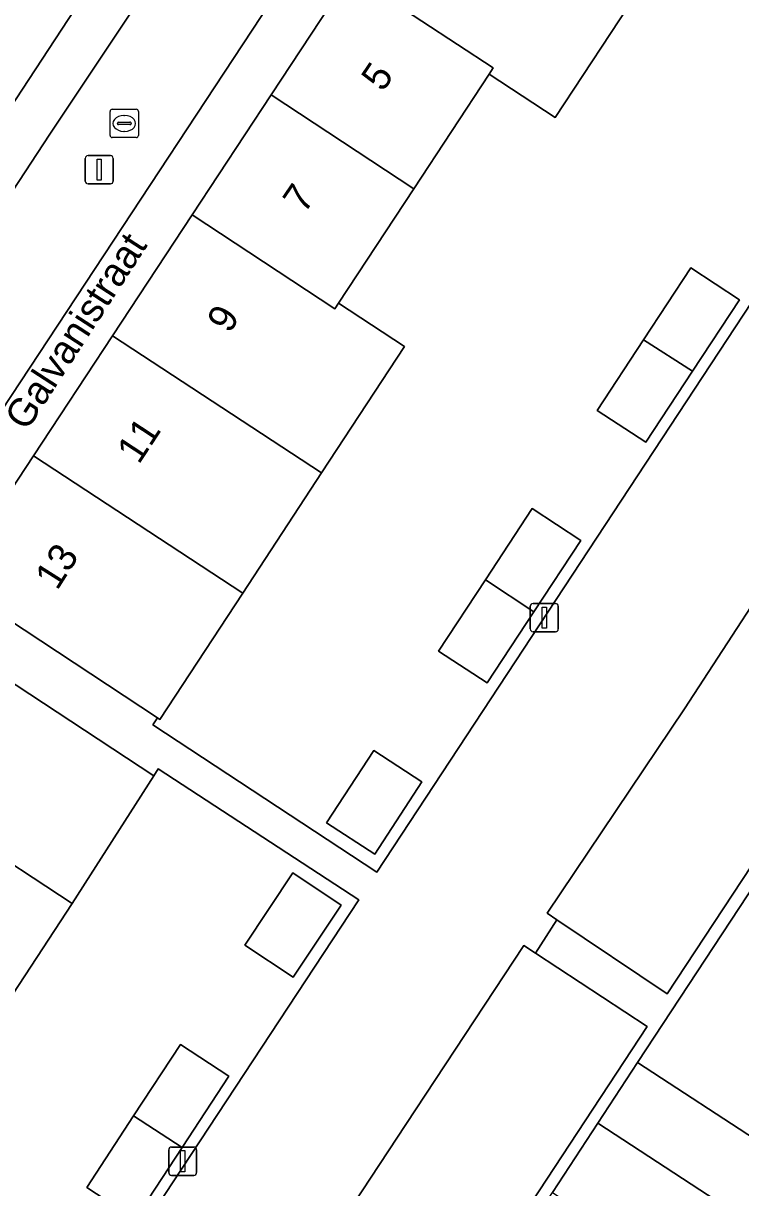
# Model space of a CAD drawing. Extents: x 159279 to 160377, y 384531 to 385888.
# Drawn here: x 160181.8 to 160207.17, y 384822.2 to 384863.42 of the extents above; entities that cross this region are included whole.
import ezdxf

# ---------------------------------------------------------------- set-up
doc = ezdxf.new("R2010")
doc.units = 0
for name, color, linetype in [('IMGEO_Erf', 7, 'Continuous'), ('IMGEO_Groenvoorziening', 7, 'Continuous'), ('IMGEO_Kolk', 7, 'Continuous'), ('IMGEO_Lichtmast', 7, 'Continuous'), ('IMGEO_Muur', 7, 'Continuous'), ('IMGEO_Openbare_ruimte_label', 7, 'Continuous'), ('IMGEO_Pand', 7, 'Continuous'), ('IMGEO_Pand_nummerreeks', 7, 'Continuous'), ('IMGEO_Parkeervlak_open', 7, 'Continuous'), ('IMGEO_Rijbaan_lokaal_open', 7, 'Continuous'), ('IMGEO_Voetpad_open', 7, 'Continuous')]:
    doc.layers.add(name, color=color, linetype=linetype)

msp = doc.modelspace()

# ---------------------------------------------------------------- linework, layer by layer
at = {"layer": 'IMGEO_Erf'}
for points in [[(160186.381, 384838.583), (160194.3, 384833.366), (160213.895, 384863.18), (160214.84, 384863.645), (160206.484, 384869.028), (160203.547, 384864.555), (160200.61, 384860.083), (160198.275, 384861.616), (160195.612, 384857.562), (160192.949, 384853.507), (160195.283, 384851.974), (160192.349, 384847.499), (160189.559, 384843.245), (160186.628, 384838.775), (160186.538, 384838.834)], [(160203.736, 384852.215), (160205.404, 384854.755), (160207.127, 384853.624), (160205.472, 384851.104), (160203.817, 384848.584), (160202.094, 384849.715)], [(160198.141, 384843.717), (160199.794, 384846.237), (160201.513, 384845.109), (160199.86, 384842.589), (160198.207, 384840.069), (160196.488, 384841.197)], [(160194.225, 384834.005), (160192.521, 384835.115), (160194.191, 384837.678), (160195.895, 384836.568)], [(160171.613, 384799.972), (160172.111, 384799.645), (160193.66, 384832.393), (160186.571, 384837.03), (160186.414, 384836.785), (160183.53, 384832.257), (160180.592, 384827.785), (160178.258, 384829.318), (160175.594, 384825.264), (160172.931, 384821.209), (160175.266, 384819.676), (160172.328, 384815.203), (160169.52, 384810.927), (160166.647, 384806.553), (160166.967, 384806.343), (160168.524, 384805.34), (160170.066, 384804.342), (160171.607, 384803.346), (160173.152, 384802.347)], [(160193.038, 384832.207), (160191.341, 384829.65), (160189.633, 384830.784), (160191.33, 384833.341)], [(160210.046, 384822.375), (160211.654, 384824.831), (160213.057, 384826.974), (160210.954, 384828.351), (160212.423, 384830.595), (160208.014, 384833.469), (160203.527, 384826.631), (160207.969, 384823.735)], [(160187.412, 384823.619), (160185.755, 384821.085), (160184.039, 384822.207), (160185.696, 384824.741), (160187.353, 384827.275), (160189.069, 384826.153)]]:
    msp.add_lwpolyline(points, close=True, dxfattribs=at)
at = {"layer": 'IMGEO_Groenvoorziening'}
msp.add_lwpolyline([(160222.129, 384855.729), (160204.568, 384829.069), (160200.674, 384831.688), (160199.916, 384830.505), (160203.865, 384827.907), (160187.471, 384802.958), (160183.463, 384805.503), (160182.379, 384803.86), (160190.375, 384798.547), (160187.747, 384794.522), (160188.845, 384793.812), (160191.716, 384798.158), (160191.209, 384798.478), (160186.926, 384801.283), (160188.521, 384803.719), (160194.501, 384812.853), (160196.096, 384815.287), (160200.511, 384822.027), (160202.123, 384824.487), (160203.527, 384826.631), (160208.014, 384833.469)], dxfattribs=at)
at = {"layer": 'IMGEO_Kolk'}
for p, q in [((160184.867, 384859.445), (160184.867, 384860.297)), ((160184.942, 384860.371), (160185.794, 384860.371)), ((160185.355, 384860.151), (160185.38, 384860.151)), ((160185.868, 384860.297), (160185.868, 384859.445)), ((160185.126, 384859.865), (160185.126, 384859.877)), ((160185.564, 384859.828), (160185.166, 384859.828)), ((160185.169, 384859.914), (160185.567, 384859.914)), ((160185.378, 384859.591), (160185.353, 384859.591)), ((160185.61, 384859.877), (160185.61, 384859.865)), ((160185.794, 384859.371), (160184.942, 384859.371))]:
    msp.add_line(p, q, dxfattribs=at)
for points in [[(160184.867, 384859.445), (160184.867, 384860.297)], [(160184.942, 384860.371), (160185.794, 384860.371)], [(160185.868, 384860.297), (160185.868, 384859.445)], [(160185.794, 384859.371), (160184.942, 384859.371)]]:
    msp.add_lwpolyline(points, dxfattribs=at)
for centre, radius, start, end in [((160184.944, 384860.295), 0.0765, 91.552, 178.448), ((160184.944, 384860.295), 0.0765, 91.552, 178.448), ((160185.792, 384860.295), 0.0765, 1.552, 88.448), ((160185.792, 384860.295), 0.0765, 1.552, 88.448), ((160185.166, 384859.874), 0.0403, 85.8775, 175.7526), ((160185.163, 384859.864), 0.0366, 178.938, 274.7102), ((160185.567, 384859.871), 0.043, 264.8664, 352.4533), ((160185.571, 384859.876), 0.0386, 1.7309, 96.639), ((160184.944, 384859.447), 0.0765, 181.552, 268.448), ((160184.944, 384859.447), 0.0765, 181.552, 268.448), ((160185.792, 384859.447), 0.0765, 271.552, 358.448), ((160185.792, 384859.447), 0.0765, 271.552, 358.448)]:
    msp.add_arc(centre, radius, start, end, dxfattribs=at)
for centre, major_axis, ratio, start_param, end_param in [((160185.354, 384859.871), (-0.387, 0.002), 0.722429, 4.712389, 7.853982), ((160185.379, 384859.871), (-0.39, 0.002), 0.717154, 1.570796, 4.712389)]:
    msp.add_ellipse(centre, major_axis=major_axis, ratio=ratio, start_param=start_param, end_param=end_param, dxfattribs=at)
at = {"layer": 'IMGEO_Lichtmast'}
for p, q in [((160183.985, 384857.833), (160183.985, 384858.633)), ((160183.985, 384858.633), (160183.985, 384857.833)), ((160184.085, 384858.733), (160184.875, 384858.733)), ((160184.875, 384858.733), (160184.085, 384858.733)), ((160184.975, 384858.633), (160184.975, 384857.833)), ((160184.975, 384857.833), (160184.975, 384858.633)), ((160184.875, 384857.733), (160184.085, 384857.733)), ((160184.085, 384857.733), (160184.875, 384857.733)), ((160199.729, 384841.979), (160199.729, 384842.779)), ((160199.729, 384842.779), (160199.729, 384841.979)), ((160199.829, 384842.879), (160200.619, 384842.879)), ((160200.619, 384842.879), (160199.829, 384842.879)), ((160200.719, 384842.779), (160200.719, 384841.979)), ((160200.719, 384841.979), (160200.719, 384842.779)), ((160200.619, 384841.879), (160199.829, 384841.879)), ((160199.829, 384841.879), (160200.619, 384841.879)), ((160186.938, 384822.739), (160186.938, 384823.539)), ((160186.938, 384823.539), (160186.938, 384822.739)), ((160187.038, 384823.639), (160187.828, 384823.639)), ((160187.828, 384823.639), (160187.038, 384823.639)), ((160187.928, 384823.539), (160187.928, 384822.739)), ((160187.928, 384822.739), (160187.928, 384823.539)), ((160187.828, 384822.639), (160187.038, 384822.639)), ((160187.038, 384822.639), (160187.828, 384822.639))]:
    msp.add_line(p, q, dxfattribs=at)
for points in [[(160184.405, 384858.608), (160184.555, 384858.608), (160184.555, 384857.858), (160184.405, 384857.858), (160184.405, 384858.608)], [(160200.149, 384842.754), (160200.299, 384842.754), (160200.299, 384842.004), (160200.149, 384842.004), (160200.149, 384842.754)], [(160187.358, 384823.514), (160187.508, 384823.514), (160187.508, 384822.764), (160187.358, 384822.764), (160187.358, 384823.514)]]:
    msp.add_lwpolyline(points, dxfattribs=at)
for centre, start, end in [((160184.085, 384858.633), 90, 180), ((160184.085, 384858.633), 90, 180), ((160184.875, 384858.633), 0, 90), ((160184.875, 384858.633), 360, 90), ((160184.085, 384857.833), 180, 270), ((160184.085, 384857.833), 180, 270), ((160184.875, 384857.833), 270, 0), ((160184.875, 384857.833), 270, 0), ((160199.829, 384842.779), 90, 180), ((160199.829, 384842.779), 90, 180), ((160200.619, 384842.779), 0, 90), ((160200.619, 384842.779), 360, 90), ((160199.829, 384841.979), 180, 270), ((160199.829, 384841.979), 180, 270), ((160200.619, 384841.979), 270, 0), ((160200.619, 384841.979), 270, 0), ((160187.038, 384823.539), 90, 180), ((160187.038, 384823.539), 90, 180), ((160187.828, 384823.539), 0, 90), ((160187.828, 384823.539), 360, 90), ((160187.038, 384822.739), 180, 270), ((160187.038, 384822.739), 180, 270), ((160187.828, 384822.739), 270, 0), ((160187.828, 384822.739), 270, 0)]:
    msp.add_arc(centre, 0.1, start, end, dxfattribs=at)
at = {"layer": 'IMGEO_Muur'}
msp.add_lwpolyline([(160203.527, 384826.631), (160208.014, 384833.469)], dxfattribs=at)
at = {"layer": 'IMGEO_Pand'}
for points in [[(160180.585, 384859.306), (160185.251, 384866.407), (160180.575, 384869.478), (160175.91, 384862.376)], [(160198.42, 384861.837), (160198.275, 384861.616), (160200.61, 384860.083), (160203.547, 384864.555), (160196.167, 384869.403), (160193.371, 384865.154)], [(160193.371, 384865.154), (160190.56, 384860.88), (160195.612, 384857.562), (160198.275, 384861.616), (160198.42, 384861.837)], [(160192.82, 384853.31), (160192.949, 384853.507), (160195.612, 384857.562), (160190.56, 384860.88), (160187.764, 384856.631)], [(160192.349, 384847.499), (160195.283, 384851.974), (160192.949, 384853.507), (160192.82, 384853.31), (160187.764, 384856.631), (160184.952, 384852.357)], [(160207.127, 384853.624), (160205.404, 384854.755), (160203.736, 384852.215), (160205.472, 384851.104)], [(160184.952, 384852.357), (160182.157, 384848.108), (160189.559, 384843.245), (160192.349, 384847.499)], [(160205.472, 384851.104), (160203.736, 384852.215), (160202.094, 384849.715), (160203.817, 384848.584)], [(160182.157, 384848.108), (160179.233, 384843.664), (160180.04, 384843.11), (160186.538, 384838.834), (160186.628, 384838.775), (160189.559, 384843.245)], [(160201.513, 384845.109), (160199.794, 384846.237), (160198.141, 384843.717), (160199.86, 384842.589)], [(160199.86, 384842.589), (160198.141, 384843.717), (160196.488, 384841.197), (160198.207, 384840.069)], [(160183.53, 384832.257), (160186.414, 384836.785), (160179.083, 384841.609), (160176.128, 384837.118)], [(160195.895, 384836.568), (160194.191, 384837.678), (160192.521, 384835.115), (160194.225, 384834.005)], [(160176.128, 384837.118), (160173.316, 384832.845), (160178.387, 384829.515), (160178.258, 384829.318), (160180.592, 384827.785), (160183.53, 384832.257)], [(160193.038, 384832.207), (160191.33, 384833.341), (160189.633, 384830.784), (160191.341, 384829.65)], [(160189.069, 384826.153), (160187.353, 384827.275), (160185.696, 384824.741), (160187.412, 384823.619)], [(160202.123, 384824.487), (160211.105, 384818.605), (160215.236, 384815.9), (160218.284, 384820.489), (160214.277, 384823.113), (160211.654, 384824.831), (160210.046, 384822.375), (160207.969, 384823.735), (160203.527, 384826.631)], [(160187.412, 384823.619), (160185.696, 384824.741), (160184.039, 384822.207), (160185.755, 384821.085)], [(160200.511, 384822.027), (160204.954, 384819.131), (160206.076, 384818.396), (160204.663, 384816.238), (160205.618, 384815.613), (160208.241, 384813.895), (160212.216, 384811.292), (160215.051, 384815.622), (160215.236, 384815.9), (160211.105, 384818.605), (160202.123, 384824.487)]]:
    msp.add_lwpolyline(points, close=True, dxfattribs=at)
at = {"layer": 'IMGEO_Parkeervlak_open'}
for points in [[(160222.129, 384855.729), (160218.197, 384858.292), (160217.812, 384858.543), (160205.189, 384839.155), (160200.325, 384831.923), (160200.674, 384831.688), (160204.568, 384829.069)], [(160203.865, 384827.907), (160199.916, 384830.505), (160199.501, 384830.778), (160195.328, 384824.435), (160187.285, 384812.21), (160183.046, 384805.768), (160183.463, 384805.503), (160187.471, 384802.958)]]:
    msp.add_lwpolyline(points, close=True, dxfattribs=at)
at = {"layer": 'IMGEO_Rijbaan_lokaal_open'}
msp.add_lwpolyline([(160177.556, 384842.731), (160176.767, 384843.251), (160197.427, 384874.631), (160194.231, 384876.758), (160182.733, 384859.497), (160173.478, 384845.373), (160164.806, 384843.113), (160147.38, 384809.755), (160148.219, 384809.164), (160152.718, 384806.128), (160153.247, 384805.808)], close=True, dxfattribs=at)
for points in [[(160213.895, 384863.18), (160194.3, 384833.366), (160186.381, 384838.583), (160186.538, 384838.834), (160180.04, 384843.11), (160179.083, 384841.609), (160186.414, 384836.785), (160186.571, 384837.03), (160193.66, 384832.393), (160172.111, 384799.645)], [(160187.285, 384812.21), (160195.328, 384824.435), (160199.501, 384830.778), (160199.916, 384830.505), (160200.674, 384831.688), (160200.325, 384831.923), (160205.189, 384839.155), (160217.812, 384858.543)]]:
    msp.add_lwpolyline(points, dxfattribs=at)
at = {"layer": 'IMGEO_Voetpad_open'}
msp.add_lwpolyline([(160194.231, 384876.758), (160193.961, 384876.93), (160192.893, 384877.635), (160192.708, 384877.756), (160189.917, 384873.508), (160185.251, 384866.407), (160180.585, 384859.306), (160175.919, 384852.205), (160172.999, 384847.761), (160173.478, 384845.373), (160182.733, 384859.497)], close=True, dxfattribs=at)
msp.add_lwpolyline([(160197.427, 384874.631), (160176.767, 384843.251), (160177.556, 384842.731), (160153.247, 384805.808), (160154.855, 384804.833), (160156.413, 384807.174), (160157.417, 384808.685), (160159.185, 384811.371), (160162.101, 384815.801), (160164.912, 384820.074), (160167.708, 384824.323), (160170.52, 384828.596), (160173.316, 384832.845), (160176.128, 384837.118), (160179.083, 384841.609), (160180.04, 384843.11), (160179.233, 384843.664), (160182.157, 384848.108), (160184.952, 384852.357), (160187.764, 384856.631), (160190.56, 384860.88), (160193.371, 384865.154)], dxfattribs=at)

# ---------------------------------------------------------------- texts
at = {"layer": 'IMGEO_Openbare_ruimte_label'}
msp.add_text('Galvanistraat', height=1, rotation=57.041, dxfattribs=at).set_placement((160181.918, 384848.95))
at = {"layer": 'IMGEO_Pand_nummerreeks'}
for s, rotation, p in [('5', 56.04, (160194.516, 384860.956)), ('7', 55.6272, (160191.74, 384856.648)), ('9', 59.5674, (160189.101, 384852.404)), ('11', 56.7326, (160185.882, 384847.773)), ('13', 57.6464, (160182.994, 384843.312))]:
    msp.add_text(s, height=1, rotation=rotation, dxfattribs=at).set_placement(p)

doc.saveas('drawing.dxf')
